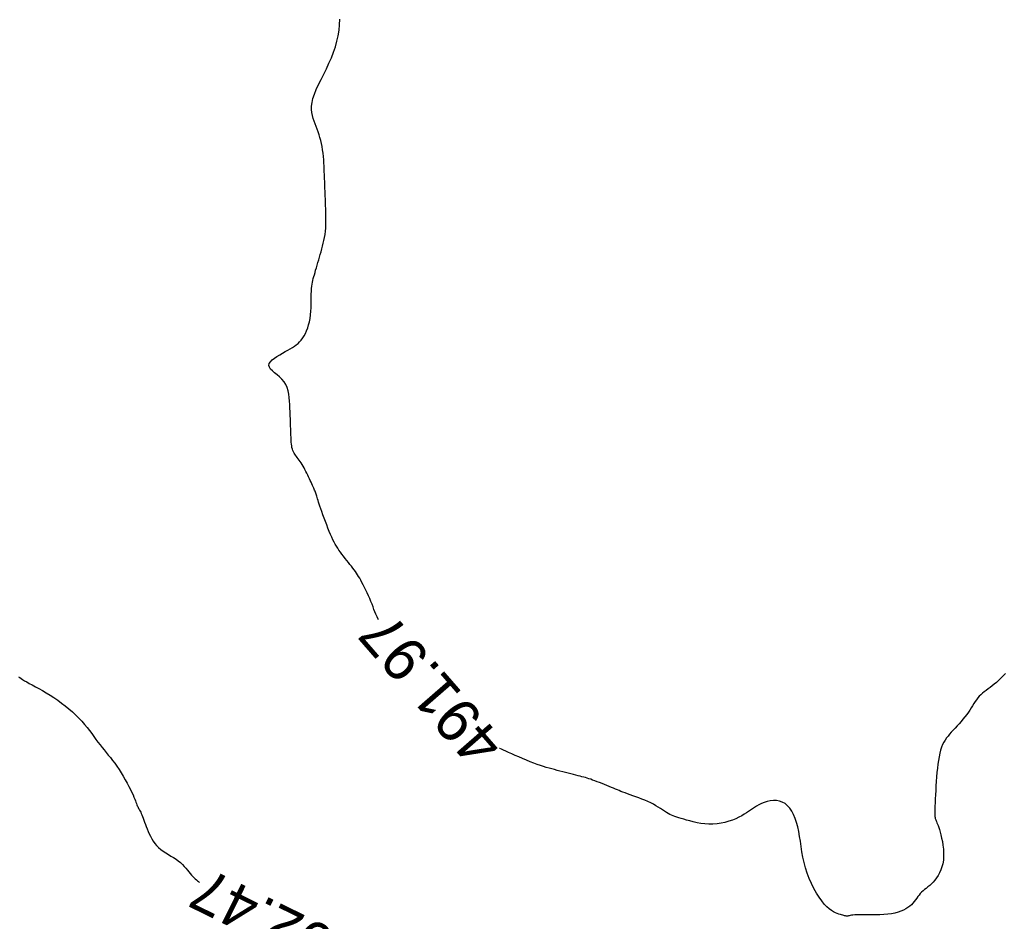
# Model space of a CAD drawing. Header units: millimetres. Extents: x 32690613 to 32693367, y 5343692 to 5344708.
# Tile 569 of 656: x 32692748 to 32692770, y 5344346 to 5344367. Entities that reach past the tile are written whole.
import ezdxf
from ezdxf.enums import TextEntityAlignment as Align

# ---------------------------------------------------------------- set-up
doc = ezdxf.new("R2010")
doc.units = ezdxf.units.MM
doc.header["$LTSCALE"] = 20
doc.layers.add('02-DGM_HL_492.00', color=82, linetype='Continuous')
doc.layers.add('02-DGM_HL_492.50', color=92, linetype='Continuous')

msp = doc.modelspace()

# ---------------------------------------------------------------- linework, layer by layer
at = {"layer": '02-DGM_HL_492.00', "elevation": 492, "flags": 128}
for points in [[(32692756.047, 5344353.205), (32692756.041, 5344353.217), (32692756.014, 5344353.275), (32692755.989, 5344353.331), (32692755.966, 5344353.388), (32692755.944, 5344353.445), (32692755.922, 5344353.503), (32692755.899, 5344353.563), (32692755.873, 5344353.626), (32692755.845, 5344353.691), (32692755.815, 5344353.756), (32692755.785, 5344353.822), (32692755.755, 5344353.887), (32692755.724, 5344353.949), (32692755.695, 5344354.008), (32692755.667, 5344354.063), (32692755.641, 5344354.112), (32692755.616, 5344354.157), (32692755.592, 5344354.199), (32692755.568, 5344354.238), (32692755.543, 5344354.276), (32692755.518, 5344354.314), (32692755.49, 5344354.351), (32692755.46, 5344354.391), (32692755.428, 5344354.432), (32692755.392, 5344354.476), (32692755.356, 5344354.521), (32692755.318, 5344354.568), (32692755.28, 5344354.615), (32692755.243, 5344354.662), (32692755.206, 5344354.709), (32692755.172, 5344354.755), (32692755.14, 5344354.8), (32692755.111, 5344354.845), (32692755.083, 5344354.891), (32692755.056, 5344354.938), (32692755.029, 5344354.988), (32692755.003, 5344355.041), (32692754.976, 5344355.099), (32692754.948, 5344355.163), (32692754.918, 5344355.233), (32692754.888, 5344355.307), (32692754.858, 5344355.384), (32692754.827, 5344355.462), (32692754.798, 5344355.54), (32692754.77, 5344355.615), (32692754.745, 5344355.687), (32692754.722, 5344355.752), (32692754.702, 5344355.81), (32692754.686, 5344355.861), (32692754.672, 5344355.906), (32692754.66, 5344355.945), (32692754.65, 5344355.98), (32692754.641, 5344356.011), (32692754.633, 5344356.039), (32692754.625, 5344356.064), (32692754.617, 5344356.087), (32692754.609, 5344356.11), (32692754.601, 5344356.132), (32692754.592, 5344356.154), (32692754.582, 5344356.177), (32692754.572, 5344356.202), (32692754.56, 5344356.228), (32692754.547, 5344356.257), (32692754.533, 5344356.29), (32692754.517, 5344356.325), (32692754.5, 5344356.362), (32692754.482, 5344356.402), (32692754.463, 5344356.443), (32692754.443, 5344356.485), (32692754.423, 5344356.527), (32692754.402, 5344356.569), (32692754.381, 5344356.612), (32692754.36, 5344356.653), (32692754.338, 5344356.694), (32692754.316, 5344356.733), (32692754.294, 5344356.771), (32692754.272, 5344356.807), (32692754.25, 5344356.841), (32692754.228, 5344356.872), (32692754.206, 5344356.902), (32692754.184, 5344356.929), (32692754.163, 5344356.955), (32692754.144, 5344356.98), (32692754.125, 5344357.006), (32692754.108, 5344357.032), (32692754.093, 5344357.059), (32692754.08, 5344357.089), (32692754.07, 5344357.121), (32692754.061, 5344357.156), (32692754.055, 5344357.195), (32692754.05, 5344357.237), (32692754.046, 5344357.283), (32692754.043, 5344357.334), (32692754.041, 5344357.389), (32692754.038, 5344357.449), (32692754.036, 5344357.514), (32692754.033, 5344357.583), (32692754.03, 5344357.657), (32692754.027, 5344357.733), (32692754.024, 5344357.813), (32692754.021, 5344357.894), (32692754.018, 5344357.976), (32692754.014, 5344358.059), (32692754.011, 5344358.143), (32692754.006, 5344358.225), (32692753.999, 5344358.306), (32692753.988, 5344358.385), (32692753.972, 5344358.461), (32692753.949, 5344358.534), (32692753.919, 5344358.602), (32692753.88, 5344358.666), (32692753.831, 5344358.724), (32692753.776, 5344358.777), (32692753.719, 5344358.827), (32692753.663, 5344358.873), (32692753.612, 5344358.916), (32692753.571, 5344358.959), (32692753.543, 5344359), (32692753.531, 5344359.041), (32692753.54, 5344359.083), (32692753.565, 5344359.126), (32692753.606, 5344359.168), (32692753.657, 5344359.209), (32692753.716, 5344359.25), (32692753.78, 5344359.289), (32692753.845, 5344359.327), (32692753.908, 5344359.362), (32692753.967, 5344359.394), (32692754.021, 5344359.425), (32692754.071, 5344359.455), (32692754.117, 5344359.485), (32692754.16, 5344359.516), (32692754.2, 5344359.549), (32692754.237, 5344359.586), (32692754.273, 5344359.626), (32692754.307, 5344359.672), (32692754.339, 5344359.722), (32692754.369, 5344359.778), (32692754.397, 5344359.838), (32692754.422, 5344359.902), (32692754.443, 5344359.971), (32692754.461, 5344360.044), (32692754.476, 5344360.121), (32692754.487, 5344360.201), (32692754.494, 5344360.284), (32692754.499, 5344360.367), (32692754.501, 5344360.45), (32692754.503, 5344360.531), (32692754.504, 5344360.608), (32692754.505, 5344360.681), (32692754.507, 5344360.747), (32692754.511, 5344360.806), (32692754.516, 5344360.859), (32692754.522, 5344360.907), (32692754.53, 5344360.952), (32692754.54, 5344360.994), (32692754.551, 5344361.036), (32692754.563, 5344361.08), (32692754.576, 5344361.125), (32692754.59, 5344361.175), (32692754.605, 5344361.227), (32692754.622, 5344361.283), (32692754.639, 5344361.341), (32692754.656, 5344361.402), (32692754.674, 5344361.463), (32692754.692, 5344361.526), (32692754.711, 5344361.589), (32692754.729, 5344361.653), (32692754.747, 5344361.716), (32692754.764, 5344361.78), (32692754.78, 5344361.846), (32692754.795, 5344361.912), (32692754.809, 5344361.98), (32692754.82, 5344362.05), (32692754.829, 5344362.122), (32692754.835, 5344362.196), (32692754.839, 5344362.272), (32692754.841, 5344362.349), (32692754.841, 5344362.425), (32692754.84, 5344362.5), (32692754.838, 5344362.572), (32692754.836, 5344362.641), (32692754.834, 5344362.706), (32692754.831, 5344362.766), (32692754.829, 5344362.821), (32692754.827, 5344362.873), (32692754.825, 5344362.921), (32692754.823, 5344362.967), (32692754.822, 5344363.01), (32692754.82, 5344363.053), (32692754.818, 5344363.095), (32692754.817, 5344363.136), (32692754.815, 5344363.179), (32692754.814, 5344363.222), (32692754.812, 5344363.268), (32692754.81, 5344363.316), (32692754.808, 5344363.368), (32692754.806, 5344363.423), (32692754.803, 5344363.483), (32692754.801, 5344363.548), (32692754.798, 5344363.617), (32692754.794, 5344363.69), (32692754.789, 5344363.764), (32692754.783, 5344363.84), (32692754.775, 5344363.916), (32692754.765, 5344363.991), (32692754.753, 5344364.065), (32692754.738, 5344364.136), (32692754.722, 5344364.205), (32692754.703, 5344364.272), (32692754.683, 5344364.337), (32692754.662, 5344364.401), (32692754.639, 5344364.463), (32692754.617, 5344364.525), (32692754.593, 5344364.587), (32692754.57, 5344364.649), (32692754.549, 5344364.712), (32692754.531, 5344364.777), (32692754.517, 5344364.845), (32692754.51, 5344364.917), (32692754.511, 5344364.994), (32692754.521, 5344365.078), (32692754.543, 5344365.169), (32692754.576, 5344365.268), (32692754.62, 5344365.374), (32692754.672, 5344365.486), (32692754.729, 5344365.603), (32692754.789, 5344365.725), (32692754.851, 5344365.849), (32692754.91, 5344365.976), (32692754.965, 5344366.103), (32692755.014, 5344366.23), (32692755.057, 5344366.356), (32692755.092, 5344366.483), (32692755.121, 5344366.609), (32692755.142, 5344366.735), (32692755.156, 5344366.861), (32692755.163, 5344366.986)], [(32692770.444, 5344351.972), (32692770.39, 5344351.916), (32692770.337, 5344351.864), (32692770.286, 5344351.814), (32692770.236, 5344351.768), (32692770.187, 5344351.726), (32692770.138, 5344351.687), (32692770.09, 5344351.651), (32692770.044, 5344351.617), (32692769.999, 5344351.584), (32692769.956, 5344351.552), (32692769.914, 5344351.52), (32692769.876, 5344351.486), (32692769.84, 5344351.45), (32692769.807, 5344351.412), (32692769.777, 5344351.37), (32692769.747, 5344351.327), (32692769.719, 5344351.281), (32692769.69, 5344351.234), (32692769.659, 5344351.185), (32692769.627, 5344351.134), (32692769.592, 5344351.083), (32692769.554, 5344351.03), (32692769.513, 5344350.978), (32692769.469, 5344350.924), (32692769.424, 5344350.872), (32692769.378, 5344350.82), (32692769.332, 5344350.769), (32692769.287, 5344350.72), (32692769.243, 5344350.672), (32692769.201, 5344350.627), (32692769.162, 5344350.583), (32692769.125, 5344350.538), (32692769.09, 5344350.493), (32692769.057, 5344350.446), (32692769.028, 5344350.396), (32692769.001, 5344350.341), (32692768.976, 5344350.28), (32692768.955, 5344350.214), (32692768.936, 5344350.141), (32692768.92, 5344350.062), (32692768.905, 5344349.979), (32692768.893, 5344349.89), (32692768.882, 5344349.797), (32692768.872, 5344349.7), (32692768.863, 5344349.6), (32692768.855, 5344349.497), (32692768.848, 5344349.393), (32692768.842, 5344349.29), (32692768.837, 5344349.19), (32692768.832, 5344349.094), (32692768.828, 5344349.006), (32692768.826, 5344348.927), (32692768.823, 5344348.858), (32692768.822, 5344348.801), (32692768.822, 5344348.756), (32692768.822, 5344348.72), (32692768.824, 5344348.691), (32692768.827, 5344348.667), (32692768.831, 5344348.648), (32692768.836, 5344348.63), (32692768.843, 5344348.613), (32692768.851, 5344348.594), (32692768.861, 5344348.573), (32692768.872, 5344348.547), (32692768.884, 5344348.518), (32692768.898, 5344348.483), (32692768.912, 5344348.441), (32692768.928, 5344348.392), (32692768.944, 5344348.335), (32692768.962, 5344348.269), (32692768.979, 5344348.195), (32692768.995, 5344348.115), (32692769.008, 5344348.031), (32692769.019, 5344347.944), (32692769.025, 5344347.857), (32692769.025, 5344347.771), (32692769.02, 5344347.687), (32692769.007, 5344347.608), (32692768.987, 5344347.533), (32692768.962, 5344347.463), (32692768.932, 5344347.397), (32692768.899, 5344347.336), (32692768.862, 5344347.28), (32692768.823, 5344347.229), (32692768.784, 5344347.183), (32692768.744, 5344347.142), (32692768.704, 5344347.106), (32692768.664, 5344347.073), (32692768.626, 5344347.042), (32692768.589, 5344347.012), (32692768.553, 5344346.983), (32692768.519, 5344346.953), (32692768.488, 5344346.922), (32692768.459, 5344346.888), (32692768.432, 5344346.852), (32692768.406, 5344346.816), (32692768.379, 5344346.778), (32692768.351, 5344346.74), (32692768.321, 5344346.703), (32692768.287, 5344346.666), (32692768.249, 5344346.632), (32692768.206, 5344346.599), (32692768.158, 5344346.569), (32692768.104, 5344346.541), (32692768.044, 5344346.516), (32692767.978, 5344346.494), (32692767.907, 5344346.475), (32692767.829, 5344346.46), (32692767.745, 5344346.449), (32692767.655, 5344346.441), (32692767.561, 5344346.436), (32692767.465, 5344346.434), (32692767.37, 5344346.433), (32692767.278, 5344346.434), (32692767.192, 5344346.435), (32692767.113, 5344346.435), (32692767.045, 5344346.435), (32692766.988, 5344346.432), (32692766.943, 5344346.428), (32692766.907, 5344346.424), (32692766.879, 5344346.419), (32692766.856, 5344346.414), (32692766.839, 5344346.409), (32692766.824, 5344346.406), (32692766.811, 5344346.404), (32692766.797, 5344346.404), (32692766.783, 5344346.405), (32692766.768, 5344346.408), (32692766.751, 5344346.413), (32692766.731, 5344346.418), (32692766.709, 5344346.425), (32692766.683, 5344346.433), (32692766.654, 5344346.442), (32692766.62, 5344346.452), (32692766.582, 5344346.464), (32692766.54, 5344346.48), (32692766.495, 5344346.502), (32692766.446, 5344346.531), (32692766.395, 5344346.569), (32692766.34, 5344346.617), (32692766.283, 5344346.678), (32692766.224, 5344346.752), (32692766.164, 5344346.838), (32692766.104, 5344346.934), (32692766.045, 5344347.039), (32692765.99, 5344347.151), (32692765.938, 5344347.269), (32692765.892, 5344347.39), (32692765.852, 5344347.513), (32692765.819, 5344347.637), (32692765.793, 5344347.761), (32692765.771, 5344347.883), (32692765.753, 5344348.003), (32692765.736, 5344348.121), (32692765.718, 5344348.235), (32692765.699, 5344348.346), (32692765.676, 5344348.452), (32692765.649, 5344348.552), (32692765.617, 5344348.646), (32692765.579, 5344348.733), (32692765.537, 5344348.811), (32692765.49, 5344348.88), (32692765.438, 5344348.939), (32692765.382, 5344348.986), (32692765.32, 5344349.022), (32692765.255, 5344349.044), (32692765.186, 5344349.055), (32692765.115, 5344349.055), (32692765.043, 5344349.047), (32692764.973, 5344349.032), (32692764.904, 5344349.011), (32692764.84, 5344348.986), (32692764.781, 5344348.959), (32692764.727, 5344348.93), (32692764.679, 5344348.9), (32692764.633, 5344348.87), (32692764.589, 5344348.838), (32692764.544, 5344348.806), (32692764.497, 5344348.774), (32692764.445, 5344348.741), (32692764.387, 5344348.707), (32692764.323, 5344348.674), (32692764.251, 5344348.641), (32692764.173, 5344348.609), (32692764.09, 5344348.581), (32692764.003, 5344348.556), (32692763.913, 5344348.536), (32692763.821, 5344348.522), (32692763.728, 5344348.515), (32692763.634, 5344348.515), (32692763.541, 5344348.521), (32692763.45, 5344348.533), (32692763.362, 5344348.549), (32692763.277, 5344348.568), (32692763.197, 5344348.588), (32692763.123, 5344348.608), (32692763.056, 5344348.627), (32692762.997, 5344348.645), (32692762.944, 5344348.661), (32692762.897, 5344348.675), (32692762.853, 5344348.69), (32692762.813, 5344348.705), (32692762.775, 5344348.722), (32692762.737, 5344348.74), (32692762.698, 5344348.761), (32692762.658, 5344348.786), (32692762.616, 5344348.813), (32692762.571, 5344348.842), (32692762.523, 5344348.873), (32692762.472, 5344348.905), (32692762.418, 5344348.937), (32692762.36, 5344348.97), (32692762.299, 5344349.002), (32692762.233, 5344349.032), (32692762.164, 5344349.062), (32692762.094, 5344349.09), (32692762.024, 5344349.117), (32692761.954, 5344349.143), (32692761.887, 5344349.167), (32692761.823, 5344349.19), (32692761.764, 5344349.211), (32692761.71, 5344349.231), (32692761.662, 5344349.25), (32692761.616, 5344349.268), (32692761.574, 5344349.285), (32692761.532, 5344349.303), (32692761.489, 5344349.32), (32692761.445, 5344349.339), (32692761.398, 5344349.359), (32692761.347, 5344349.38), (32692761.293, 5344349.402), (32692761.237, 5344349.424), (32692761.18, 5344349.447), (32692761.123, 5344349.469), (32692761.068, 5344349.49), (32692761.015, 5344349.51), (32692760.965, 5344349.528), (32692760.92, 5344349.544), (32692760.878, 5344349.558), (32692760.838, 5344349.57), (32692760.799, 5344349.582), (32692760.76, 5344349.593), (32692760.72, 5344349.603), (32692760.677, 5344349.615), (32692760.631, 5344349.627), (32692760.58, 5344349.64), (32692760.525, 5344349.654), (32692760.467, 5344349.669), (32692760.406, 5344349.685), (32692760.343, 5344349.701), (32692760.279, 5344349.717), (32692760.215, 5344349.734), (32692760.151, 5344349.75), (32692760.089, 5344349.767), (32692760.026, 5344349.783), (32692759.963, 5344349.8), (32692759.899, 5344349.819), (32692759.833, 5344349.839), (32692759.764, 5344349.861), (32692759.691, 5344349.887), (32692759.614, 5344349.915), (32692759.531, 5344349.948), (32692759.445, 5344349.983), (32692759.358, 5344350.02), (32692759.271, 5344350.057), (32692759.187, 5344350.094), (32692759.107, 5344350.129), (32692759.034, 5344350.162), (32692758.969, 5344350.191), (32692758.915, 5344350.215), (32692758.869, 5344350.235), (32692758.832, 5344350.251), (32692758.825, 5344350.254)]]:
    msp.add_lwpolyline(points, dxfattribs=at)
at = {"layer": '02-DGM_HL_492.50', "elevation": 492.5, "flags": 128}
msp.add_lwpolyline([(32692747.785, 5344351.897), (32692747.811, 5344351.878), (32692747.841, 5344351.857), (32692747.876, 5344351.834), (32692747.919, 5344351.807), (32692747.969, 5344351.778), (32692748.029, 5344351.746), (32692748.096, 5344351.71), (32692748.169, 5344351.67), (32692748.248, 5344351.627), (32692748.332, 5344351.581), (32692748.418, 5344351.531), (32692748.506, 5344351.477), (32692748.595, 5344351.42), (32692748.683, 5344351.359), (32692748.77, 5344351.295), (32692748.856, 5344351.228), (32692748.939, 5344351.16), (32692749.019, 5344351.09), (32692749.095, 5344351.018), (32692749.168, 5344350.946), (32692749.236, 5344350.875), (32692749.299, 5344350.803), (32692749.357, 5344350.733), (32692749.412, 5344350.663), (32692749.463, 5344350.594), (32692749.512, 5344350.527), (32692749.56, 5344350.461), (32692749.606, 5344350.397), (32692749.653, 5344350.336), (32692749.7, 5344350.276), (32692749.747, 5344350.217), (32692749.795, 5344350.159), (32692749.844, 5344350.101), (32692749.892, 5344350.041), (32692749.942, 5344349.979), (32692749.991, 5344349.914), (32692750.04, 5344349.844), (32692750.09, 5344349.77), (32692750.139, 5344349.693), (32692750.187, 5344349.614), (32692750.233, 5344349.534), (32692750.277, 5344349.456), (32692750.317, 5344349.38), (32692750.353, 5344349.309), (32692750.385, 5344349.244), (32692750.411, 5344349.187), (32692750.433, 5344349.136), (32692750.451, 5344349.091), (32692750.466, 5344349.052), (32692750.478, 5344349.018), (32692750.489, 5344348.988), (32692750.498, 5344348.962), (32692750.508, 5344348.939), (32692750.518, 5344348.917), (32692750.528, 5344348.898), (32692750.539, 5344348.878), (32692750.55, 5344348.859), (32692750.562, 5344348.838), (32692750.574, 5344348.816), (32692750.587, 5344348.79), (32692750.601, 5344348.762), (32692750.615, 5344348.729), (32692750.629, 5344348.692), (32692750.645, 5344348.651), (32692750.661, 5344348.608), (32692750.678, 5344348.561), (32692750.697, 5344348.511), (32692750.716, 5344348.459), (32692750.737, 5344348.406), (32692750.759, 5344348.35), (32692750.784, 5344348.294), (32692750.811, 5344348.237), (32692750.84, 5344348.181), (32692750.873, 5344348.126), (32692750.91, 5344348.073), (32692750.951, 5344348.023), (32692750.998, 5344347.976), (32692751.049, 5344347.932), (32692751.104, 5344347.893), (32692751.162, 5344347.855), (32692751.222, 5344347.819), (32692751.282, 5344347.784), (32692751.341, 5344347.749), (32692751.398, 5344347.712), (32692751.451, 5344347.674), (32692751.501, 5344347.633), (32692751.546, 5344347.59), (32692751.588, 5344347.546), (32692751.626, 5344347.502), (32692751.661, 5344347.459), (32692751.695, 5344347.418), (32692751.726, 5344347.379), (32692751.756, 5344347.344), (32692751.785, 5344347.312), (32692751.813, 5344347.285), (32692751.84, 5344347.261), (32692751.866, 5344347.238), (32692751.891, 5344347.218), (32692751.915, 5344347.199), (32692751.939, 5344347.179), (32692751.941, 5344347.177)], dxfattribs=at)

# ---------------------------------------------------------------- texts
at = {"layer": '02-DGM_HL_492.00'}
msp.add_text('491.97', height=1, rotation=131.0079, dxfattribs=at).set_placement((32692757.256, 5344351.602, 492), align=Align.MIDDLE)
at = {"layer": '02-DGM_HL_492.50'}
msp.add_text('492.47', height=1, rotation=153.7128, dxfattribs=at).set_placement((32692753.69, 5344346.195, 492.5), align=Align.MIDDLE)

doc.saveas('drawing.dxf')
